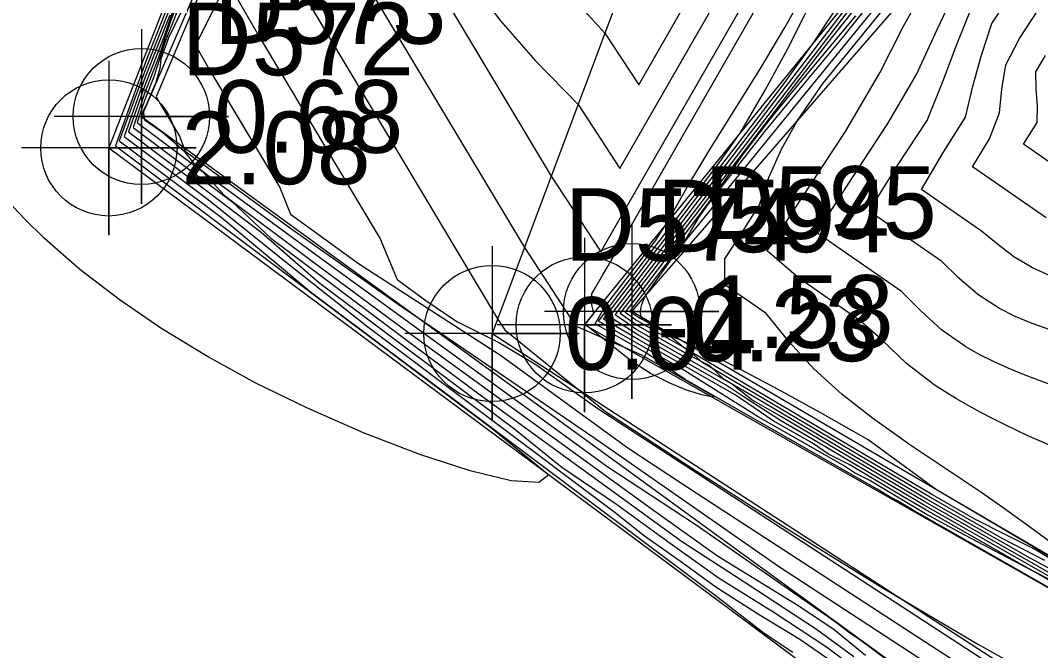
# Model space of a CAD drawing. Extents: x 2356077 to 2359823, y 225951 to 227822.
# Drawn here: x 2357198.57 to 2357233.67, y 226874.84 to 226896.52 of the extents above; entities that cross this region are included whole.
import ezdxf

# ---------------------------------------------------------------- set-up
doc = ezdxf.new("R2010")
doc.units = 0
for name, color, linetype in [('DTM Contours Major', 7, 'Continuous'), ('DTM Contours Minor', 7, 'Continuous'), ('Exist DTM Breakline', 7, 'Continuous'), ('Exist DTM Breakline Cogo Elevation', 7, 'Continuous'), ('Exist DTM Breakline Cogo Number', 7, 'Continuous'), ('Exist DTM Breakline Cogo Point CELL', 7, 'Continuous'), ('Exist DTM Breakline Underwater', 7, 'Continuous'), ('Exist DTM Breakline Underwater Cogo Elevation', 7, 'Continuous'), ('Exist DTM Breakline Underwater Cogo Number', 7, 'Continuous'), ('Exist DTM Breakline Underwater Cogo Point CELL', 7, 'Continuous'), ('Exist DTM Drainline', 7, 'Continuous'), ('Exist DTM Drainline Cogo Elevation', 7, 'Continuous'), ('Exist DTM Drainline Cogo Number', 7, 'Continuous'), ('Exist DTM Drainline Cogo Point CELL', 7, 'Continuous')]:
    doc.layers.add(name, color=color, linetype=linetype)

msp = doc.modelspace()

# ---------------------------------------------------------------- linework, layer by layer
at = {"layer": 'DTM Contours Major'}
for points in [[(2357205.241, 226901.04), (2357202.895, 226895.135), (2357201.844, 226892.199), (2357214.8, 226882.482), (2357216.754, 226880.885), (2357216.403, 226880.615), (2357215.455, 226880.676), (2357214.047, 226881.015), (2357212.315, 226881.581), (2357210.395, 226882.321), (2357208.422, 226883.184), (2357206.675, 226884.04), (2357205.009, 226884.949), (2357203.436, 226885.908), (2357201.967, 226886.91), (2357200.613, 226887.952), (2357199.387, 226889.027), (2357198.735, 226889.666), (2357198.118, 226890.318)], [(2357238.268, 226874.546), (2357229.529, 226879.532), (2357229.316, 226879.643), (2357228.751, 226879.984), (2357228.516, 226880.1), (2357228.047, 226880.387), (2357221.445, 226884.16), (2357220.077, 226885.089), (2357218.35, 226886.076), (2357218.676, 226886.661), (2357220.406, 226888.918), (2357220.815, 226889.54), (2357221.495, 226890.756), (2357222.29, 226892.072), (2357224.028, 226894.867), (2357224.873, 226896.277), (2357225.638, 226897.652)], [(2357233.979, 226881.899), (2357233.205, 226882.233), (2357232.455, 226882.6), (2357232.018, 226882.819), (2357231.594, 226883.04), (2357231.181, 226883.265), (2357230.779, 226883.495), (2357230.389, 226883.733), (2357230.01, 226883.981), (2357229.052, 226884.71), (2357228.207, 226885.532), (2357227.456, 226886.183), (2357225.336, 226887.657), (2357224.264, 226888.589), (2357226.954, 226892.698), (2357228.135, 226894.709), (2357228.957, 226896.315), (2357229.782, 226897.794)], [(2357204.209, 226897.445), (2357203.552, 226895.79), (2357203.165, 226894.58), (2357202.828, 226893.731), (2357202.593, 226893.006), (2357204.837, 226891.323), (2357205.598, 226890.49), (2357208.61, 226888.231), (2357211.53, 226886.07), (2357220.272, 226879.719), (2357222.549, 226878.099), (2357225.35, 226876.374), (2357226.564, 226875.563), (2357227.648, 226874.682)], [(2357237.012, 226876.025), (2357233.304, 226878.019), (2357229.767, 226880.037), (2357223.88, 226883.524), (2357222.779, 226884.166), (2357222.287, 226884.629), (2357221.593, 226884.992), (2357219.753, 226886.043), (2357219.205, 226886.43), (2357223.866, 226892.51), (2357225.193, 226894.259), (2357226.474, 226895.911), (2357227.66, 226897.399)], [(2357208.501, 226897.092), (2357214.987, 226886.249)], [(2357234.861, 226891.021), (2357233.077, 226892.261), (2357233.556, 226893.006), (2357233.561, 226893.583), (2357233.515, 226894.152), (2357233.499, 226894.751), (2357233.838, 226895.313)], [(2357214.987, 226886.249), (2357215.236, 226885.868), (2357218.703, 226883.065), (2357221.73, 226881.078), (2357224.911, 226879.045), (2357228.194, 226877.017), (2357231.527, 226875.047), (2357234.859, 226873.187)]]:
    msp.add_lwpolyline(points, dxfattribs=at)
at = {"layer": 'DTM Contours Minor'}
for points in [[(2357238.901, 226874.819), (2357236.525, 226876.052), (2357229.684, 226879.956), (2357224.75, 226882.878), (2357223.73, 226883.469), (2357223.037, 226884.013), (2357219.781, 226885.873), (2357219.03, 226886.387), (2357229.069, 226899.479), (2357230.892, 226901.945), (2357230.985, 226902.237), (2357231.039, 226902.209), (2357229.028, 226903.4), (2357226.593, 226904.852), (2357225.975, 226905.198), (2357219.406, 226908.954)], [(2357218.543, 226888.551), (2357227.425, 226904.039)], [(2357215.909, 226888.706), (2357217.671, 226886.015), (2357219.944, 226885.006), (2357222.303, 226883.663), (2357222.446, 226883.575), (2357222.347, 226883.565), (2357222.019, 226883.63), (2357221.522, 226883.789), (2357220.913, 226884.037), (2357220.253, 226884.373), (2357219.6, 226884.792), (2357217.998, 226886.05), (2357218.296, 226886.439), (2357218.221, 226886.785), (2357218.231, 226887.108), (2357218.353, 226887.331), (2357218.615, 226887.783), (2357218.753, 226888.013), (2357227.469, 226903.211)], [(2357219.844, 226894.299), (2357224.887, 226903.094)], [(2357219.193, 226891.425), (2357225.416, 226902.276)], [(2357234.331, 226878.33), (2357233.288, 226879.09), (2357232.299, 226879.801), (2357231.607, 226880.282), (2357230.232, 226881.207), (2357229.175, 226881.918), (2357228.96, 226882.065), (2357227.887, 226882.829), (2357226.837, 226883.65), (2357225.865, 226884.528), (2357225.022, 226885.462), (2357224.223, 226886.434), (2357222.805, 226887.419), (2357222.805, 226888.316), (2357223.416, 226889.248), (2357223.999, 226890.17), (2357224.314, 226891.116), (2357224.754, 226892.084), (2357225.304, 226893.071), (2357226.189, 226894.354), (2357231.738, 226901.179)], [(2357247.889, 226869.874), (2357230.089, 226880.364), (2357227.735, 226882.082), (2357226.066, 226883.041), (2357224.638, 226883.819), (2357223.362, 226884.501), (2357222.249, 226885.068), (2357221.312, 226885.501), (2357220.97, 226885.643), (2357220.228, 226886.078), (2357220.036, 226886.194), (2357219.94, 226886.278), (2357219.912, 226886.375), (2357219.904, 226886.483), (2357219.917, 226886.604), (2357219.953, 226886.741), (2357220.011, 226886.894), (2357220.092, 226887.066), (2357221.204, 226888.629), (2357231.241, 226900.975)], [(2357206.922, 226900.321), (2357204.595, 226895.667), (2357205.088, 226894.797)], [(2357205.072, 226899.863), (2357203.732, 226896.491), (2357203.328, 226895.238), (2357202.836, 226893.998), (2357202.45, 226892.839), (2357205.845, 226890.293), (2357207.183, 226889.027), (2357212.106, 226885.335), (2357214.437, 226883.599), (2357221.319, 226878.6), (2357223.531, 226877.168), (2357225.955, 226875.576), (2357227.238, 226874.627)], [(2357211.914, 226899.388), (2357216.832, 226891.164), (2357218.543, 226888.551)], [(2357234.761, 226877.537), (2357233.464, 226878.324), (2357232.47, 226878.819), (2357231.405, 226879.358), (2357229.873, 226880.235), (2357221.388, 226885.265), (2357220.871, 226885.7), (2357220.182, 226886.13), (2357219.918, 226886.256), (2357219.712, 226886.374), (2357219.54, 226886.499), (2357220.581, 226887.856), (2357221.487, 226889.018), (2357221.916, 226889.739), (2357222.224, 226890.177), (2357222.72, 226890.823), (2357224.184, 226892.701), (2357225.537, 226894.341), (2357226.856, 226895.918), (2357229.536, 226899.283)], [(2357205.061, 226898.23), (2357203.246, 226893.888), (2357203.382, 226893.649)], [(2357210.207, 226898.24), (2357215.909, 226888.706)], [(2357204.124, 226897.983), (2357202.887, 226894.869), (2357201.971, 226892.377), (2357205.478, 226889.748), (2357208.595, 226887.147), (2357222.474, 226876.737), (2357224.155, 226875.438), (2357225.144, 226874.784)], [(2357204.07, 226897.589), (2357203.511, 226895.944), (2357202.85, 226894.281), (2357202.296, 226892.681), (2357204.565, 226890.979), (2357206.853, 226889.232), (2357208.831, 226887.517), (2357215.578, 226882.457), (2357217.201, 226881.146), (2357219.076, 226879.872), (2357220.843, 226878.588), (2357222.613, 226877.329), (2357224.49, 226876.16), (2357226.298, 226874.968), (2357232.617, 226870.216)], [(2357214.127, 226897.775), (2357215.088, 226896.501), (2357216.287, 226895.123), (2357217.755, 226893.622), (2357219.193, 226891.425)], [(2357234.189, 226883.926), (2357233.624, 226884.127), (2357233.078, 226884.334), (2357232.552, 226884.55), (2357232.046, 226884.779), (2357231.56, 226885.025), (2357231.096, 226885.29), (2357230.263, 226885.87), (2357229.535, 226886.538), (2357228.879, 226887.191), (2357225.969, 226889.214), (2357227.196, 226891.112), (2357228.415, 226892.973), (2357229.401, 226894.66), (2357230.11, 226896.204), (2357230.8, 226897.664)], [(2357233.994, 226887.735), (2357233.387, 226888.001), (2357232.744, 226888.378), (2357232.188, 226888.821), (2357231.639, 226889.267), (2357229.57, 226890.705), (2357230.301, 226891.945), (2357231.09, 226893.192), (2357231.332, 226894.254), (2357231.633, 226895.326), (2357231.995, 226896.407), (2357232.845, 226897.706)], [(2357205.943, 226897.446), (2357206.795, 226895.944)], [(2357248.292, 226869.077), (2357233.41, 226877.569), (2357231.085, 226878.793), (2357229.709, 226879.544), (2357227.769, 226880.697), (2357227.27, 226880.954), (2357226.887, 226881.204), (2357223.951, 226882.882), (2357221.339, 226884.522), (2357218.463, 226886.165), (2357219.26, 226887.239), (2357222.553, 226891.533), (2357223.335, 226892.641), (2357224.195, 226894.123), (2357225.036, 226895.656), (2357225.797, 226897.204)], [(2357204.082, 226896.771), (2357203.673, 226895.923), (2357203.409, 226895.184), (2357203.364, 226894.864), (2357203.232, 226894.381), (2357202.929, 226893.678), (2357202.791, 226893.391), (2357202.841, 226893.094), (2357203.456, 226892.674), (2357204.186, 226892.043), (2357204.581, 226891.543), (2357204.597, 226891.513), (2357205.294, 226890.991), (2357208.606, 226888.553), (2357218.752, 226881.182), (2357221.781, 226879.188), (2357226.074, 226876.207), (2357226.599, 226875.832), (2357227.063, 226875.486), (2357227.446, 226875.221), (2357228.435, 226874.488)], [(2357217.859, 226896.971), (2357218.678, 226896.08), (2357219.844, 226894.299)], [(2357236.329, 226876.031), (2357233.252, 226877.664), (2357229.697, 226879.693), (2357228.99, 226880.104), (2357227.083, 226881.234), (2357226.375, 226881.595), (2357225.818, 226881.969), (2357224.472, 226882.738), (2357223.159, 226883.636), (2357219.852, 226885.525), (2357218.636, 226886.241), (2357224.78, 226894.254), (2357225.854, 226895.743), (2357226.603, 226896.872)], [(2357235.263, 226876.645), (2357229.64, 226879.853), (2357225.608, 226882.239), (2357224.757, 226882.729), (2357223.476, 226883.551), (2357222.852, 226883.965), (2357219.813, 226885.701), (2357218.838, 226886.321), (2357227.04, 226897.017)], [(2357233.997, 226885.868), (2357233.38, 226886.085), (2357232.797, 226886.331), (2357232.25, 226886.608), (2357231.504, 226887.088), (2357230.858, 226887.647), (2357230.268, 226888.223), (2357227.77, 226889.959), (2357228.746, 226891.524), (2357229.761, 226893.074), (2357230.307, 226894.421), (2357230.801, 226895.723), (2357231.299, 226896.976)], [(2357233.858, 226889.722), (2357231.329, 226891.479), (2357231.909, 226892.446), (2357232.249, 226893.343), (2357232.34, 226894.154), (2357232.477, 226894.99), (2357232.941, 226895.898), (2357233.569, 226896.857)], [(2357203.713, 226896.699), (2357202.867, 226894.571), (2357202.137, 226892.527), (2357205.029, 226890.358), (2357207.776, 226888.151), (2357210.522, 226885.976), (2357219.034, 226879.591), (2357220.039, 226878.785), (2357221.281, 226877.911), (2357222.498, 226877.027), (2357223.931, 226876.112), (2357225.385, 226875.232), (2357226.466, 226874.48)], [(2357233.813, 226877.936), (2357232.345, 226878.694), (2357229.82, 226880.136), (2357222.044, 226884.74), (2357221.539, 226885.189), (2357220.972, 226885.5), (2357219.727, 226886.211), (2357219.378, 226886.472), (2357221.468, 226889.198), (2357222.624, 226890.746), (2357223.444, 226891.922), (2357224.367, 226893.12), (2357225.35, 226894.325), (2357227.308, 226896.672)], [(2357206.795, 226895.944), (2357210.945, 226889.004), (2357211.528, 226887.6), (2357212.521, 226886.879), (2357213.581, 226886.159), (2357215.059, 226885.428), (2357216.303, 226884.675), (2357218.433, 226883.162), (2357236.469, 226871.422), (2357237.92, 226870.584), (2357238.62, 226870.007), (2357240.035, 226868.982), (2357240.831, 226868.455), (2357241.373, 226867.74), (2357241.808, 226866.98), (2357242.256, 226866.557), (2357243.485, 226865.756), (2357243.163, 226864.117), (2357242.112, 226860.596), (2357241.11, 226857.518), (2357236.298, 226847.188), (2357234.61, 226844.064), (2357233.339, 226841.823), (2357231.553, 226838.705)], [(2357205.088, 226894.797), (2357207.495, 226890.773), (2357207.86, 226889.856), (2357210.204, 226888.154), (2357215.088, 226884.998), (2357219.471, 226881.815), (2357221.816, 226880.269), (2357232.927, 226873.037)], [(2357203.382, 226893.649), (2357204.045, 226892.541), (2357204.244, 226892.024), (2357207.913, 226889.337), (2357211.572, 226886.758), (2357215.006, 226884.416), (2357218.294, 226882.162), (2357221.476, 226879.951), (2357224.648, 226877.735), (2357229.712, 226874.438)]]:
    msp.add_lwpolyline(points, dxfattribs=at)
at = {"layer": 'Exist DTM Breakline'}
for points in [[(2357210.345, 226914.462), (2357201.616, 226892.132), (2357238.371, 226864.826), (2357223.937, 226826.626), (2357233.28, 226810.723), (2357265.481, 226802.031)], [(2357271.839, 226810.793), (2357233.688, 226822.752), (2357256.15, 226865.111), (2357219.602, 226886.502), (2357232.348, 226901.185)]]:
    msp.add_lwpolyline(points, dxfattribs=at)
at = {"layer": 'Exist DTM Breakline Cogo Point CELL'}
for points in [[(2357201.616, 226895.132), (2357201.616, 226889.132), (2357201.616, 226892.132), (2357204.616, 226892.132), (2357198.616, 226892.132)], [(2357219.602, 226889.502), (2357219.602, 226883.502), (2357219.602, 226886.502), (2357222.602, 226886.502), (2357216.602, 226886.502)]]:
    msp.add_lwpolyline(points, dxfattribs=at)
for centre in [(2357201.616, 226892.132), (2357219.602, 226886.502)]:
    msp.add_circle(centre, 2.344, dxfattribs=at)
at = {"layer": 'Exist DTM Breakline Underwater'}
for points in [[(2357211.573, 226913.681), (2357202.734, 226893.212), (2357241.449, 226865.045), (2357224.719, 226826.206), (2357233.448, 226811.599), (2357267.086, 226802.007)], [(2357271.485, 226810.176), (2357230.992, 226822.359), (2357255.147, 226864.969), (2357217.975, 226886.043), (2357231.073, 226902.169)]]:
    msp.add_lwpolyline(points, dxfattribs=at)
at = {"layer": 'Exist DTM Breakline Underwater Cogo Point CELL'}
for points in [[(2357202.734, 226896.212), (2357202.734, 226890.212), (2357202.734, 226893.212), (2357205.734, 226893.212), (2357199.734, 226893.212)], [(2357217.975, 226889.043), (2357217.975, 226883.043), (2357217.975, 226886.043), (2357220.975, 226886.043), (2357214.975, 226886.043)]]:
    msp.add_lwpolyline(points, dxfattribs=at)
for centre in [(2357202.734, 226893.212), (2357217.975, 226886.043)]:
    msp.add_circle(centre, 2.344, dxfattribs=at)
at = {"layer": 'Exist DTM Drainline'}
msp.add_lwpolyline([(2357222.627, 226906.595), (2357214.798, 226885.746), (2357245.442, 226865.87), (2357226.112, 226826.222), (2357233.92, 226816.224), (2357270.543, 226803.384)], dxfattribs=at)
at = {"layer": 'Exist DTM Drainline Cogo Point CELL'}
msp.add_lwpolyline([(2357214.798, 226888.746), (2357214.798, 226882.746), (2357214.798, 226885.746), (2357217.798, 226885.746), (2357211.798, 226885.746)], dxfattribs=at)
msp.add_circle((2357214.798, 226885.746), 2.344, dxfattribs=at)

# ---------------------------------------------------------------- texts
at = {"layer": 'Exist DTM Breakline Cogo Elevation'}
for s, p in [('2.08', (2357204.116, 226890.882)), ('1.58', (2357222.102, 226885.252))]:
    msp.add_text(s, height=2.5, dxfattribs=at).set_placement(p)
at = {"layer": 'Exist DTM Breakline Cogo Number'}
for s, p in [('D572', (2357204.116, 226894.632)), ('D595', (2357222.102, 226889.002))]:
    msp.add_text(s, height=2.5, dxfattribs=at).set_placement(p)
at = {"layer": 'Exist DTM Breakline Underwater Cogo Elevation'}
for s, p in [('0.68', (2357205.234, 226891.962)), ('-0.23', (2357220.475, 226884.793))]:
    msp.add_text(s, height=2.5, dxfattribs=at).set_placement(p)
at = {"layer": 'Exist DTM Breakline Underwater Cogo Number'}
for s, p in [('D573', (2357205.234, 226895.712)), ('D594', (2357220.475, 226888.543))]:
    msp.add_text(s, height=2.5, dxfattribs=at).set_placement(p)
at = {"layer": 'Exist DTM Drainline Cogo Elevation'}
msp.add_text('0.04', height=2.5, dxfattribs=at).set_placement((2357217.298, 226884.496))
at = {"layer": 'Exist DTM Drainline Cogo Number'}
msp.add_text('D574', height=2.5, dxfattribs=at).set_placement((2357217.298, 226888.246))

doc.saveas('drawing.dxf')
